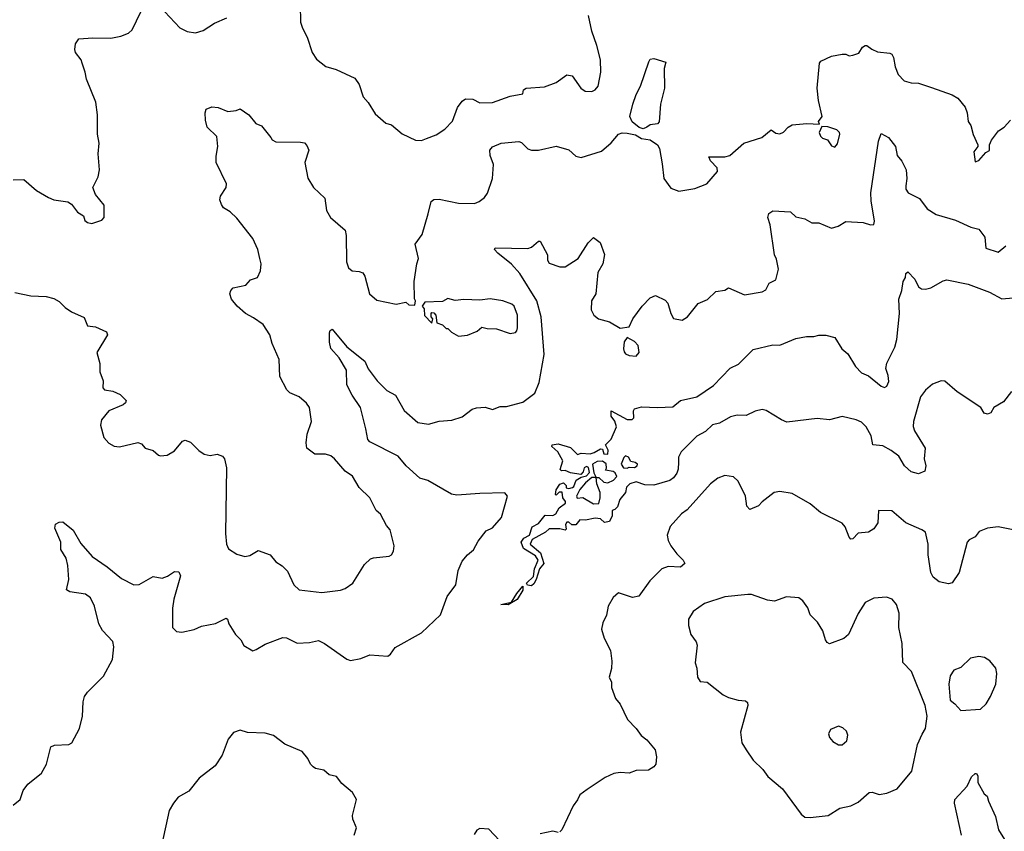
# Model space of a CAD drawing. Extents: x 1921360 to 2014538, y 768294 to 907744.
# Tile 374 of 412: x 1986402 to 1991949, y 866786 to 871361. Entities that reach past the tile are written whole.
import ezdxf

# ---------------------------------------------------------------- set-up
doc = ezdxf.new("R2010")
doc.units = 0

msp = doc.modelspace()

# ---------------------------------------------------------------- linework, layer by layer
at = {"layer": '0CON10XD'}
for points in [[(1987982.9, 871445), (1987983.9, 871346.1), (1987995, 871312.5), (1988021.4, 871261.4), (1988050, 871175), (1988075, 871138.8), (1988127.3, 871097.3), (1988185, 871079.4), (1988290.2, 871030.2), (1988314.4, 870995), (1988336.9, 870925), (1988365, 870893.8), (1988405, 870830), (1988465, 870778), (1988497.4, 870767.4), (1988557.7, 870717.7), (1988631.7, 870681.7), (1988665, 870680), (1988695, 870690), (1988748.3, 870711.7), (1988796.8, 870743.2), (1988840.7, 870789.3), (1988868.1, 870865), (1988895, 870902), (1988913.3, 870915), (1988955, 870911.9), (1988995, 870891.4), (1989065, 870893.1), (1989165, 870929.5), (1989237.1, 870942.9), (1989240, 870965), (1989255, 870973.8), (1989358.3, 870981.7), (1989425, 871005.8), (1989485, 871049.2), (1989515, 871043.8), (1989563.8, 870975), (1989587.7, 870957.7), (1989625, 870956), (1989645, 870966), (1989660.8, 870985), (1989676.7, 871065), (1989674.3, 871135), (1989654.4, 871215), (1989625.5, 871295), (1989607.1, 871385)], [(1986365, 870458), (1986425, 870460), (1986497, 870397), (1986565, 870358), (1986595, 870346), (1986673.9, 870333.9), (1986695, 870320), (1986727.5, 870275), (1986762.5, 870255), (1986769.3, 870229.3), (1986785, 870216.7), (1986808.3, 870211.7), (1986865, 870230), (1986877.5, 870245), (1986877.5, 870315), (1986830, 870375), (1986813.8, 870415), (1986844.3, 870475.7), (1986851.9, 870515), (1986844.3, 870605), (1986849.2, 870665), (1986841.4, 870715), (1986841.4, 870825), (1986830.8, 870895), (1986778, 871025), (1986772, 871065), (1986753.8, 871116.2), (1986748.8, 871135), (1986716.7, 871175), (1986712.3, 871192.3), (1986716.7, 871225), (1986735, 871252.5), (1986815, 871258.8), (1986915, 871256), (1986972.7, 871267.3), (1987015.7, 871284.3), (1987035, 871303.3), (1987084.5, 871405.5)], [(1987219.2, 871405), (1987305, 871314.4), (1987345, 871294), (1987393.6, 871286.4), (1987435, 871298.8), (1987498.8, 871341.2), (1987569.7, 871370.3)], [(1986375, 869822), (1986465, 869804), (1986550.7, 869800.7), (1986595, 869790), (1986625, 869772.5), (1986658.8, 869738.8), (1986694.3, 869714.3), (1986765, 869681.2), (1986784.3, 869634.3), (1986829.3, 869629.3), (1986891.2, 869601.2), (1986896.2, 869585), (1986836.1, 869483.9), (1986853.6, 869423.6), (1986853.8, 869375), (1986872.9, 869325), (1986871.2, 869285), (1986880, 869275), (1986927.3, 869267.3), (1986968.3, 869248.3), (1987002.5, 869215), (1986998.3, 869201.7), (1986985, 869190), (1986904.4, 869155.6), (1986863.3, 869105), (1986856.7, 869075), (1986876.7, 869005), (1986903.6, 868973.6), (1986935, 868957.5), (1986965, 868953.3), (1987068.3, 868978.3), (1987089.3, 868969.3), (1987110, 868945), (1987155, 868932.5), (1987185, 868906.7), (1987195, 868902.5), (1987233.8, 868906.2), (1987275, 868930), (1987320, 868985), (1987335, 868991.2), (1987365, 868980), (1987411.7, 868931.7), (1987442.3, 868912.3), (1987475, 868904), (1987515, 868912), (1987545, 868900), (1987556, 868885), (1987567.1, 868835), (1987560.8, 868465), (1987568, 868405), (1987577.9, 868377.9), (1987625, 868347.1), (1987670, 868335), (1987698.9, 868341.1), (1987745, 868368.6), (1987812.5, 868345), (1987845, 868304), (1987881.4, 868281.4), (1987911.7, 868251.7), (1987946.2, 868175), (1987977, 868147), (1988105, 868132.5), (1988210, 868145), (1988235.9, 868154.1), (1988278.8, 868185), (1988345, 868290), (1988377.7, 868322.3), (1988395, 868328), (1988483, 868337), (1988496.7, 868345), (1988507.5, 868365), (1988512.5, 868395), (1988488.8, 868485), (1988468.8, 868508.8), (1988435, 868573.3), (1988410, 868595), (1988374, 868665), (1988315, 868724.2), (1988277.6, 868787.6), (1988235, 868815.6), (1988176.7, 868885), (1988155, 868902.5), (1988125, 868912.1), (1988065, 868911.9), (1988020, 868945), (1988015.6, 868975), (1988022.5, 869025), (1988046.9, 869095), (1988034.3, 869175), (1988018.9, 869198.9), (1987976.7, 869235), (1987925, 869258), (1987907.5, 869275), (1987868.7, 869348.7), (1987864.4, 869445), (1987823.8, 869535), (1987812.3, 869585), (1987773.2, 869643.2), (1987719.3, 869679.3), (1987673.8, 869703.8), (1987627.1, 869745), (1987595.7, 869785), (1987586.1, 869816.1), (1987591.2, 869835), (1987605, 869850), (1987675.9, 869864.1), (1987703.3, 869895), (1987741.7, 869908.3), (1987758, 869945), (1987762, 869985), (1987756, 870015), (1987744, 870065), (1987715, 870126.7), (1987625, 870242), (1987587.4, 870277.4), (1987550.9, 870300.9), (1987538.3, 870318.3), (1987530, 870345), (1987533.3, 870365), (1987566.2, 870415), (1987566.7, 870435), (1987510, 870555), (1987509.3, 870590.7), (1987518.8, 870645), (1987512.3, 870702.3), (1987458.8, 870755), (1987448.8, 870795), (1987447.5, 870835), (1987453.6, 870856.4), (1987485, 870870), (1987520, 870865), (1987575, 870843.3), (1987621.7, 870848.3), (1987645, 870857.5), (1987692.5, 870825), (1987732.5, 870775), (1987765, 870762.5), (1987816.4, 870696.4), (1987825, 870682.5), (1987845, 870672.5), (1987985, 870670), (1988006.1, 870666.1), (1988020.7, 870650.7), (1988031.2, 870625), (1988008, 870555), (1988025, 870467.5), (1988058, 870415), (1988122, 870355), (1988130.6, 870285), (1988152.9, 870245), (1988235.7, 870175), (1988241.4, 870145), (1988243.8, 869995), (1988255, 869961.2), (1988275, 869944.2), (1988315, 869942), (1988335, 869933.3), (1988346.2, 869915), (1988373.8, 869815), (1988415, 869780), (1988523.6, 869756.4), (1988577.5, 869767.5), (1988595, 869752.5), (1988628.3, 869751.7), (1988632.5, 869775), (1988627, 869787), (1988624, 869885), (1988639.2, 869985), (1988649.2, 870015), (1988630, 870095), (1988669.7, 870150.3), (1988703.6, 870266.4), (1988720.5, 870335), (1988735, 870347.3), (1988765, 870348.2), (1988875, 870325.6), (1988964.1, 870324.1), (1988990, 870335), (1989021.2, 870358.8), (1989037.9, 870382.1), (1989066.5, 870465), (1989071.1, 870545), (1989052.2, 870595), (1989050.8, 870625), (1989065.8, 870644.2), (1989115, 870664), (1989215, 870673.8), (1989228.8, 870668.8), (1989265, 870633.3), (1989285, 870626), (1989325, 870625.8), (1989425, 870648), (1989495, 870626.2), (1989535, 870591.2), (1989565, 870584), (1989680.5, 870619.5), (1989734.4, 870665.6), (1989776, 870715), (1989797.3, 870722.7), (1989825, 870721.9), (1989871.6, 870711.6), (1989905, 870690.6), (1989955, 870682.9), (1989995.8, 870655), (1990007.5, 870635), (1990022.5, 870547.5), (1990032, 870465), (1990071.2, 870411.2), (1990115, 870394.3), (1990205, 870408.8), (1990274.1, 870435.9), (1990334, 870505), (1990332.5, 870525), (1990294.4, 870565), (1990285, 870587.5), (1990375, 870587.5), (1990403.3, 870595), (1990481.2, 870665), (1990583.6, 870696.4), (1990635, 870739.2), (1990661.4, 870721.4), (1990685, 870717.5), (1990705, 870726), (1990731.2, 870755), (1990755, 870768), (1990836.1, 870776.1), (1990908.3, 870771.7), (1990903, 870787), (1990922.5, 870815), (1990902, 870905), (1990894.3, 870975), (1990908, 871115), (1990915, 871127.5), (1990975.8, 871154.2), (1991036.1, 871166.1), (1991056.4, 871166.4), (1991075, 871157.5), (1991095, 871160), (1991128.8, 871171.2), (1991150, 871205), (1991165, 871216), (1991175, 871216), (1991203.6, 871193.6), (1991235, 871180), (1991305, 871172.5), (1991315.6, 871165.6), (1991325, 871146.7), (1991334, 871095), (1991351.7, 871051.7), (1991385.9, 871015.9), (1991425, 871004), (1991465, 871002), (1991538.8, 870978.8), (1991655, 870937.1), (1991687.9, 870917.9), (1991727.9, 870867.9), (1991740, 870835), (1991745, 870787.5), (1991760, 870765), (1991774.2, 870714.2), (1991800, 870655), (1991800, 870645), (1991777.5, 870615), (1991785, 870560), (1991805, 870567.5), (1991845, 870612.5), (1991866.1, 870623.9), (1991866.2, 870655), (1991877.7, 870682.3), (1991915.8, 870734.2), (1991948.8, 870755), (1991984, 870795)], [(1989915, 870746.3), (1989892.3, 870752.3), (1989852.2, 870785), (1989840, 870815), (1989855.6, 870885), (1989875, 870938.8), (1989900, 870985), (1989946.4, 871123.6), (1989955, 871137.5), (1989975, 871142.5), (1990041.7, 871121.7), (1990033.3, 871085), (1990035.7, 870975), (1990012.2, 870885), (1990004.2, 870785), (1989995.6, 870774.4), (1989955, 870767.3), (1989935, 870754.6), (1989915, 870746.3)], [(1986868.3, 867918.3), (1986848, 867955), (1986824.4, 868055), (1986801.3, 868101.3), (1986772.1, 868122.1), (1986685, 868136.2), (1986666.7, 868146.7), (1986680, 868205), (1986674.2, 868284.2), (1986663.3, 868325), (1986634.2, 868375), (1986633.3, 868415), (1986600.8, 868495), (1986603.3, 868516.7), (1986625, 868527.5), (1986645, 868530), (1986703.9, 868483.9), (1986747.4, 868407.4), (1986810, 868335), (1986895, 868275.8), (1986975, 868210), (1987045, 868176), (1987075, 868176.2), (1987155, 868222.5), (1987205, 868213.3), (1987235, 868223.3), (1987275, 868250), (1987299.3, 868249.3), (1987307.5, 868225), (1987270, 868095), (1987263.4, 868043.4), (1987263.8, 867935), (1987285, 867911.2), (1987315, 867908), (1987385, 867923.3), (1987427.1, 867942.9), (1987505, 867957.5), (1987565, 867986.7), (1987572.5, 867982.5), (1987581.2, 867955), (1987618, 867895), (1987648.6, 867865), (1987665, 867833.3), (1987715, 867804), (1987735, 867810), (1987785, 867841.4), (1987885, 867877.5), (1987905.8, 867875.8), (1987965, 867845.8), (1988035, 867850.6), (1988085, 867861.4), (1988118.8, 867845), (1988245, 867756.2), (1988265, 867748.8), (1988325, 867760.8), (1988375, 867780.6), (1988476.8, 867773.2), (1988492, 867785), (1988517.4, 867822.6), (1988665, 867905.5), (1988737.4, 867972.6), (1988773.7, 868006.3), (1988811.2, 868108.8), (1988859.2, 868175), (1988872.9, 868255), (1988895, 868308.8), (1988925.4, 868344.6), (1988958.5, 868371.5), (1988985, 868422), (1989030.3, 868479.7), (1989065, 868496.2), (1989116.2, 868555), (1989151.2, 868675), (1989135, 868693.3), (1988995, 868690.6), (1988865, 868680), (1988835, 868685.7), (1988702.4, 868762.4), (1988657.1, 868777.1), (1988580, 868845), (1988535, 868900.9), (1988375, 868982), (1988364.3, 868995), (1988352.2, 869055), (1988322, 869175), (1988274.4, 869245), (1988245, 869302.5), (1988244.2, 869385), (1988202.5, 869455), (1988155, 869507.5), (1988146.7, 869543.3), (1988147.5, 869595), (1988151.2, 869608.8), (1988163.3, 869616.7), (1988245, 869516.2), (1988346.7, 869435), (1988365, 869393.3), (1988416, 869325), (1988470.9, 869270.9), (1988520, 869245), (1988567.6, 869157.6), (1988645, 869090.8), (1988705, 869080), (1988765, 869098), (1988836.1, 869103.9), (1988895, 869122), (1988951.2, 869165), (1988975, 869172.9), (1989025, 869175.8), (1989065, 869164), (1989109.5, 869180.5), (1989145, 869180), (1989237.5, 869205), (1989303.8, 869255), (1989329.2, 869315), (1989356.2, 869473.8), (1989339.5, 869685), (1989316.5, 869776.5), (1989219.4, 869929.4), (1989172.7, 869982.7), (1989096, 870045), (1989077.5, 870065), (1989080, 870075), (1989265, 870071.2), (1989285, 870078.8), (1989325, 870112.5), (1989335, 870112.5), (1989375.7, 870035), (1989376.2, 870005), (1989385, 869987.5), (1989445, 869966.7), (1989475, 869966.7), (1989549.2, 870015), (1989605, 870103.3), (1989635, 870132.5), (1989672.5, 870105), (1989696.4, 870036.4), (1989688, 869985), (1989660, 869935), (1989647.5, 869815), (1989624, 869775), (1989622, 869725), (1989636.7, 869695), (1989662.5, 869675), (1989725, 869656.7), (1989785, 869622.5), (1989835, 869630), (1989856.7, 869675), (1989910, 869745), (1989955, 869793.3), (1989985, 869806.7), (1990038.8, 869778.8), (1990053, 869763), (1990070, 869705), (1990085, 869676.7), (1990135, 869666.7), (1990165, 869686.2), (1990225, 869761.2), (1990277.2, 869782.8), (1990325, 869828.6), (1990373.9, 869836.1), (1990395, 869848.8), (1990485, 869810), (1990585, 869827.5), (1990605, 869837.5), (1990624.1, 869875.9), (1990662.5, 869895), (1990676.7, 869955), (1990665, 870011.2), (1990654.5, 870034.5), (1990629.4, 870205), (1990617.5, 870245), (1990622.4, 870267.6), (1990645, 870283.8), (1990745, 870278), (1990775, 870250), (1990825, 870237.5), (1990865, 870216), (1990905, 870216), (1990975, 870186), (1991014, 870196), (1991056.4, 870223.6), (1991155, 870217.1), (1991195, 870204.5), (1991214, 870206), (1991218.6, 870225), (1991199.4, 870339.4), (1991197.9, 870385), (1991240.4, 870675), (1991255, 870720), (1991296.6, 870696.6), (1991336, 870645), (1991346.2, 870595), (1991372.7, 870562.7), (1991395.7, 870515), (1991400, 870465), (1991394.2, 870424.2), (1991394.3, 870405), (1991408, 870385), (1991472, 870352), (1991513.8, 870295), (1991565, 870262), (1991675, 870231.4), (1991761.2, 870191.2), (1991805, 870180), (1991838.8, 870135), (1991845, 870072.5), (1991915, 870050.8), (1991958, 870085)], [(1990995, 870642.5), (1991009.3, 870660.7), (1991023.3, 870715), (1991020, 870725), (1991005, 870740), (1990955, 870757.5), (1990921.7, 870758.3), (1990906.7, 870725), (1990913.3, 870705), (1990925, 870693.3), (1990953, 870683), (1990975, 870650), (1990995, 870642.5)], [(1991990.6, 869265), (1991945, 869206.7), (1991890, 869175), (1991872.5, 869145), (1991855, 869136.2), (1991835, 869143.3), (1991816.7, 869175), (1991683.1, 869263.1), (1991615, 869322.9), (1991594.1, 869324.1), (1991543.8, 869306.2), (1991505, 869271.9), (1991476.5, 869235), (1991437.5, 869095), (1991436.7, 869066.7), (1991443.8, 869043.8), (1991504.2, 868945), (1991498, 868885), (1991508, 868845), (1991501.2, 868815), (1991465, 868800), (1991425, 868811.4), (1991386.9, 868845), (1991355, 868900), (1991312.2, 868932.2), (1991265, 868958.9), (1991208.8, 868965), (1991198.9, 869015), (1991170.3, 869065), (1991145, 869091.3), (1991115, 869106), (1991035, 869123.2), (1990965, 869106), (1990895, 869112.5), (1990725, 869092), (1990694.3, 869104.3), (1990607.9, 869157.9), (1990585, 869162.9), (1990545, 869154.3), (1990495, 869129.4), (1990445, 869131.1), (1990407.4, 869122.6), (1990345, 869085.8), (1990305, 869077.1), (1990265, 869040), (1990216.3, 869013.7), (1990128, 868925), (1990114.4, 868895.6), (1990113.4, 868866.6), (1990112, 868828), (1990104.5, 868805), (1990085, 868778.6), (1990065, 868763.3), (1989975, 868737.5), (1989925, 868739.2), (1989875, 868756.2), (1989840.5, 868745), (1989820.8, 868725), (1989814.4, 868695), (1989784.1, 868655.9), (1989770, 868615), (1989755, 868600), (1989740, 868595), (1989740, 868565), (1989725, 868532.5), (1989697, 868527), (1989675, 868546.7), (1989645, 868551.2), (1989590.7, 868539.3), (1989558.3, 868541.7), (1989535, 868513.3), (1989513.6, 868513.6), (1989495, 868527.5), (1989485, 868527.5), (1989477.5, 868515), (1989481.7, 868488.3), (1989475, 868482.5), (1989445, 868491.2), (1989385, 868490), (1989365, 868472.5), (1989289.7, 868430.3), (1989278, 868405), (1989337.1, 868355), (1989355.6, 868295), (1989330.8, 868265), (1989312, 868205), (1989298.9, 868181.1), (1989285, 868170), (1989263.8, 868173.8), (1989257.5, 868185), (1989297, 868223), (1989303.3, 868265), (1989323.1, 868315), (1989308.2, 868338.2), (1989240.2, 868380.2), (1989227.1, 868415), (1989241.5, 868438.5), (1989274.2, 868455), (1989288.8, 868501.2), (1989325, 868520), (1989363, 868567), (1989405, 868566.7), (1989422.5, 868575), (1989440.7, 868609.3), (1989476.7, 868635), (1989477.5, 868645), (1989462.5, 868665), (1989458.3, 868698.3), (1989441.7, 868698.3), (1989425, 868680), (1989420, 868685), (1989425, 868710), (1989445, 868742.5), (1989465, 868750), (1989480, 868735), (1989481.7, 868721.7), (1989495, 868717.5), (1989516.4, 868723.6), (1989525, 868730), (1989537.5, 868765), (1989565, 868782.5), (1989595, 868790), (1989611.7, 868808.3), (1989607, 868837), (1989595, 868842.5), (1989582.5, 868835), (1989577, 868813), (1989563, 868797), (1989505, 868806), (1989475, 868820), (1989455, 868817.5), (1989447.5, 868825), (1989462.5, 868875), (1989434, 868925), (1989400, 868955), (1989402.5, 868965), (1989435, 868970), (1989505, 868948.8), (1989545, 868910), (1989565, 868917.5), (1989616.1, 868913.9), (1989639.5, 868920.5), (1989675, 868942.5), (1989685, 868940), (1989694, 868914), (1989715, 868912.5), (1989717.1, 868935), (1989702.5, 868965), (1989733.6, 868996.4), (1989763.8, 869065), (1989755, 869097.5), (1989733.8, 869125), (1989734.2, 869155.8), (1989825, 869107.5), (1989853, 869107), (1989863, 869117), (1989860, 869155), (1989865, 869167.5), (1989905, 869178.8), (1989995.8, 869174.2), (1990081.2, 869178.8), (1990125, 869214), (1990216.2, 869235), (1990311.1, 869298.9), (1990405, 869396), (1990451.7, 869418.3), (1990535, 869502), (1990645, 869527.5), (1990685, 869526.2), (1990775.7, 869564.3), (1990835, 869575.6), (1990875.9, 869574.1), (1990905, 869582.5), (1990943, 869583), (1990995, 869570), (1991033.8, 869505), (1991067.6, 869477.6), (1991110, 869405), (1991145, 869370.8), (1991185, 869352.9), (1991255, 869294.2), (1991275, 869288), (1991288, 869295), (1991297.9, 869322.1), (1991295.6, 869355), (1991282.5, 869395), (1991287.8, 869425), (1991332.5, 869515), (1991342.9, 869557.1), (1991359.1, 869705), (1991354.5, 869785), (1991372.5, 869835), (1991378.8, 869885), (1991393.3, 869906.7), (1991395, 869930), (1991405, 869940), (1991445, 869897.5), (1991465.8, 869855), (1991482.7, 869842.7), (1991505, 869840.9), (1991535, 869848.5), (1991605, 869888.2), (1991625, 869893.5), (1991745, 869869.6), (1991865.6, 869825.6), (1991935, 869787.5), (1992042.8, 869797.2)], [(1988875, 869577.5), (1988925, 869583.3), (1988980, 869605), (1989005, 869627.5), (1989035, 869620), (1989088.3, 869618.3), (1989165, 869592), (1989195, 869596.7), (1989203.9, 869606.1), (1989207, 869623), (1989206.9, 869695), (1989187.5, 869745), (1989175, 869758), (1989125, 869776), (1989053.6, 869786.4), (1988995, 869778.8), (1988905, 869783.3), (1988855, 869777.5), (1988815, 869790), (1988785, 869772.5), (1988685, 869767.5), (1988670, 869745), (1988681.7, 869731.7), (1988683, 869693), (1988725, 869650), (1988730, 869675), (1988720, 869685), (1988720, 869705), (1988725, 869710), (1988735, 869707.5), (1988747.5, 869695), (1988751.7, 869651.7), (1988785, 869640), (1988805, 869620), (1988815, 869620), (1988835, 869600), (1988875, 869577.5)], [(1989875, 869463.3), (1989892.5, 869485), (1989886.7, 869525), (1989865, 869546.2), (1989825, 869570), (1989807.5, 869545), (1989803.8, 869505), (1989808.3, 869488.3), (1989815, 869477.5), (1989835, 869467.5), (1989875, 869463.3)], [(1989825, 868832), (1989835, 868837.5), (1989865, 868836.7), (1989880, 868845), (1989882.5, 868855), (1989870, 868865), (1989845, 868870), (1989832.5, 868895), (1989815, 868902.5), (1989805, 868892.5), (1989790, 868855), (1989803.7, 868833.7), (1989825, 868832)], [(1989635, 868630.8), (1989665, 868634), (1989672.9, 868665), (1989672, 868695), (1989653.9, 868743.9), (1989650, 868780), (1989665, 868780), (1989692.9, 868752.9), (1989715, 868750), (1989748, 868765), (1989765.6, 868785), (1989756.5, 868806.5), (1989745, 868814), (1989701.7, 868821.7), (1989707.5, 868832.5), (1989707, 868857), (1989685, 868872.5), (1989655, 868870), (1989630, 868855), (1989636.7, 868806.7), (1989650, 868780), (1989625, 868780), (1989590.7, 868749.3), (1989557.5, 868712.5), (1989540, 868675), (1989543, 868663), (1989575, 868666.7), (1989635, 868630.8)], [(1992037.6, 868477.6), (1991915, 868502.5), (1991855, 868494.2), (1991807.5, 868475), (1991786, 868445), (1991752, 868428), (1991740, 868415), (1991694.4, 868245.6), (1991655, 868186.7), (1991635, 868180), (1991581.7, 868191.7), (1991549.2, 868219.2), (1991534.5, 868244.5), (1991520.6, 868345), (1991520, 868405), (1991505, 868471.2), (1991485, 868485.7), (1991395, 868525.5), (1991315, 868591.4), (1991240, 868595), (1991236.2, 868525), (1991215, 868490), (1991185, 868472), (1991125, 868466.2), (1991096.2, 868435), (1991085, 868432), (1991075, 868443.3), (1991052.9, 868502.9), (1991035, 868522), (1990913, 868583), (1990855, 868632.5), (1990755, 868689.4), (1990685, 868701.4), (1990652.5, 868695), (1990585, 868643.3), (1990565, 868620), (1990515, 868600), (1990498.9, 868618.9), (1990490.6, 868675), (1990449.8, 868759.8), (1990423.2, 868783.2), (1990375, 868790.8), (1990335, 868775.8), (1990294, 868745), (1990162.6, 868597.4), (1990130, 868575), (1990065.9, 868504.1), (1990050.8, 868455), (1990055.8, 868425), (1990070.8, 868395), (1990105, 868349.2), (1990140, 868315), (1990148.8, 868295), (1990125, 868274.2), (1990055, 868278.9), (1990019.2, 868265), (1989952.6, 868197.4), (1989889.4, 868110.6), (1989855, 868104.4), (1989775, 868130), (1989745, 868103.3), (1989716.7, 868055), (1989707.5, 868005), (1989688.3, 867961.7), (1989680.6, 867925), (1989694.3, 867875), (1989730, 867805), (1989738.8, 867745), (1989736.1, 867703.9), (1989723.3, 867655), (1989736.4, 867626.4), (1989737, 867597), (1989758, 867535), (1989785, 867502.5), (1989825.7, 867415.7), (1989875.5, 867365.5), (1989902.5, 867325), (1989935, 867302), (1989982, 867245), (1989990.6, 867205), (1989985.5, 867165), (1989975, 867150), (1989945, 867131.2), (1989875, 867127.8), (1989835, 867114.5), (1989785, 867118.1), (1989748.6, 867111.4), (1989700.3, 867089.7), (1989598.6, 867021.4), (1989557.7, 866992.3), (1989545, 866962.5), (1989520.5, 866929.5), (1989456.2, 866795), (1989445, 866783.3)], [(1989155, 868062), (1989113.3, 868065), (1989173, 868077), (1989202.8, 868127.2), (1989236.7, 868166.7), (1989236.7, 868145), (1989205, 868092), (1989155, 868062)], [(1990855, 866863.8), (1990957.5, 866875), (1991023.4, 866916.6), (1991085, 866929.2), (1991125, 866950.8), (1991187.5, 867005), (1991205, 867005.8), (1991245, 866992.5), (1991288.3, 867001.7), (1991345, 867025.8), (1991428.5, 867125), (1991460, 867275), (1991485.8, 867334.2), (1991506, 867365), (1991513.8, 867435), (1991503.3, 867495), (1991427.2, 867687.2), (1991377.9, 867737.9), (1991374.5, 867844.5), (1991355.4, 867935), (1991357.3, 868015), (1991341.4, 868065), (1991318, 868095), (1991285, 868105.6), (1991215, 868099.2), (1991165, 868076), (1991125, 868013.8), (1991071.4, 867895), (1991045, 867873.1), (1990965, 867842), (1990950.6, 867850.6), (1990942, 867865), (1990926.2, 867915), (1990897.5, 867965), (1990855.9, 868005.9), (1990843.3, 868045), (1990813.3, 868085), (1990791.7, 868101.7), (1990721.7, 868108.3), (1990655, 868082.9), (1990615, 868088), (1990525, 868120.8), (1990505, 868121.4), (1990375, 868107.8), (1990260, 868070), (1990196.7, 868025), (1990169.3, 867980.7), (1990170, 867945), (1990183.3, 867895), (1990213.6, 867853.6), (1990218.8, 867835), (1990207.5, 867735), (1990217.1, 867705), (1990220, 867655), (1990235, 867631.2), (1990275.7, 867625.7), (1990364.5, 867554.5), (1990395, 867540), (1990450, 867525), (1990491.2, 867521.2), (1990502, 867512), (1990504.2, 867495), (1990462.9, 867345), (1990470, 867285), (1990494.3, 867245), (1990535, 867186), (1990588, 867135), (1990616.2, 867095), (1990700, 867025), (1990805, 866883.3), (1990826.1, 866866.1), (1990855, 866863.8)], [(1986365, 866933.3), (1986404.1, 866965.9), (1986421.2, 867015), (1986447.6, 867052.4), (1986525, 867114), (1986554.2, 867165), (1986578.3, 867261.7), (1986598.8, 867271.2), (1986680, 867275), (1986695.6, 867284.4), (1986739.1, 867365), (1986756.4, 867435), (1986759.6, 867515), (1986766.5, 867545), (1986785, 867570.6), (1986875, 867660), (1986925.6, 867755), (1986932.5, 867825), (1986927.5, 867855), (1986868.3, 867918.3)], [(1991705, 867467.5), (1991815, 867474.2), (1991847.5, 867505), (1991871.9, 867545), (1991901.4, 867615), (1991908, 867675), (1991901.2, 867705), (1991867, 867747), (1991837.5, 867765), (1991805, 867770.8), (1991758.8, 867761.2), (1991705, 867708.8), (1991665, 867693.8), (1991645, 867662.5), (1991636, 867615), (1991643.8, 867525), (1991671.2, 867505), (1991705, 867467.5)], [(1988286, 866765), (1988299.4, 866805), (1988278.9, 866855), (1988277.8, 866875), (1988299.2, 866965), (1988278, 867005), (1988218, 867055), (1988187.5, 867095), (1988145, 867103.3), (1988115, 867130), (1988069.5, 867139.5), (1988055, 867148.8), (1988040, 867165), (1988026.3, 867196.3), (1987993.8, 867235), (1987896.5, 867276.5), (1987831.2, 867325), (1987785, 867338.8), (1987686.4, 867343.6), (1987645, 867355.8), (1987607.6, 867342.4), (1987576, 867305), (1987543.8, 867215), (1987504, 867155), (1987412.5, 867085), (1987355, 867011.4), (1987295, 866977.5), (1987267.9, 866945), (1987245, 866903.8), (1987203.9, 866713.9)], [(1991035, 867273.8), (1991061.2, 867295), (1991068.3, 867328.3), (1991060, 867350), (1991039.5, 867369.5), (1991015, 867378.8), (1990970.9, 867359.1), (1990958, 867335), (1990963.8, 867315), (1990982.7, 867292.7), (1991015, 867273.8), (1991035, 867273.8)], [(1991707.5, 866765), (1991669.2, 866945), (1991670, 866965), (1991739.1, 867040.9), (1991765, 867092.5), (1991785, 867112.5), (1991791.7, 867111.7), (1991799.3, 867099.3), (1991800.5, 867060.5), (1991835, 866997.5), (1991853.6, 866983.6), (1991860.8, 866955), (1991900, 866870), (1991916.7, 866795), (1991979.2, 866695)], [(1989105, 866733.3), (1989045, 866798), (1988995, 866801.2), (1988978.3, 866791.7), (1988961.7, 866768.3)], [(1989435, 866780), (1989405, 866786.7), (1989335, 866771.2)]]:
    msp.add_lwpolyline(points, dxfattribs=at)

doc.saveas('drawing.dxf')
